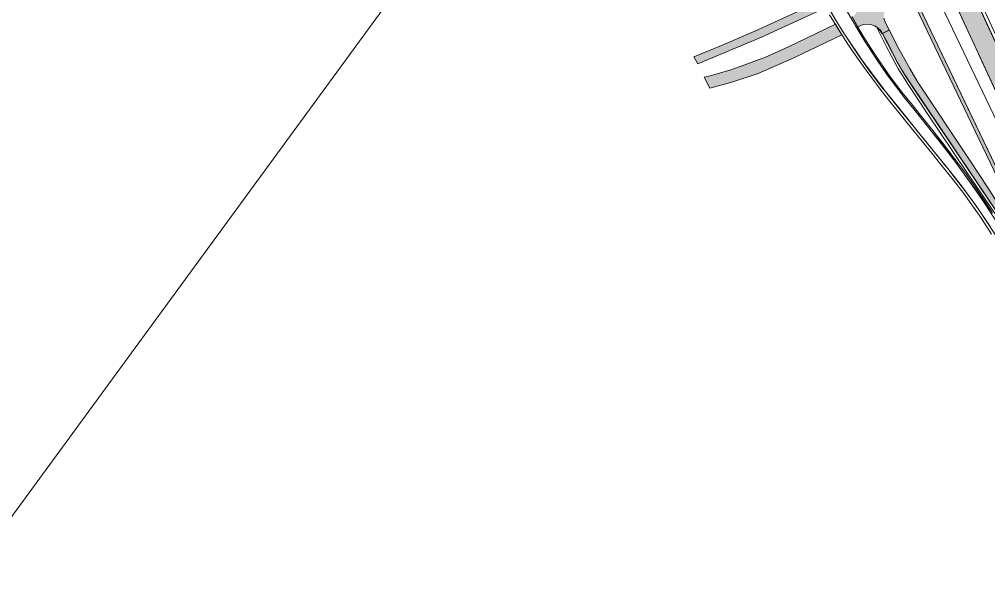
# Model space of a CAD drawing. Extents: x 2356431 to 2371438, y 6972864 to 6982525.
# Drawn here: x 2370011.2 to 2370140, y 6980206.1 to 6980280.6 of the extents above; entities that cross this region are included whole.
import ezdxf

# ---------------------------------------------------------------- set-up
doc = ezdxf.new("R2010")
doc.units = 0
doc.header["$LTSCALE"] = 5.6
for name, color, linetype, lineweight in [('1', 7, 'Continuous', 25), ('10', 7, 'Continuous', 13), ('11', 7, 'Continuous', 13), ('12', 7, 'Continuous', 13), ('13', 7, 'Continuous', 13), ('9', 7, 'Continuous', 13)]:
    doc.layers.add(name, color=color, linetype=linetype, lineweight=lineweight)

msp = doc.modelspace()

# ---------------------------------------------------------------- hatches: boundary and pattern name
at = {"layer": '10'}
for points in [[(2370151.677, 6980248.04), (2370134.469, 6980285.321), (2370136.92, 6980286.456), (2370155.083, 6980247.096)], [(2370147.168, 6980247.199), (2370129.969, 6980283.148), (2370130.4, 6980283.359), (2370147.563, 6980247.393)]]:
    msp.add_hatch(color=256, dxfattribs=at).paths.add_polyline_path(points)
at = {"layer": '11'}
msp.add_hatch(color=256, dxfattribs=at).paths.add_polyline_path([(2370151.823, 6980237.729), (2370151.232, 6980237.531), (2370149.114, 6980241.493), (2370147.604, 6980244.23), (2370145.831, 6980247.363), (2370144.018, 6980250.496), (2370142.935, 6980252.268), (2370142.103, 6980253.641), (2370129.494, 6980272.402), (2370128.532, 6980273.898), (2370127.817, 6980275.145), (2370126.691, 6980277.411), (2370126.003, 6980278.704), (2370126.887, 6980279.164), (2370128.153, 6980276.672), (2370129.612, 6980274.025), (2370130.608, 6980272.356), (2370137.585, 6980261.876), (2370140.04, 6980258.141), (2370141.85, 6980255.254), (2370143.084, 6980253.247), (2370144.888, 6980250.254), (2370146.779, 6980246.981), (2370149.776, 6980241.64)])
at = {"layer": '9'}
for points in [[(2370126.003, 6980278.704), (2370125.763, 6980279.085), (2370125.38, 6980279.461), (2370124.938, 6980279.731), (2370124.434, 6980279.898), (2370123.973, 6980279.934), (2370123.476, 6980279.879), (2370123.198, 6980279.788), (2370123.024, 6980279.709), (2370122.712, 6980279.559), (2370121.94, 6980280.912), (2370122.161, 6980281.044), (2370122.377, 6980281.244), (2370122.543, 6980281.506), (2370122.652, 6980281.805), (2370122.685, 6980282.176), (2370122.6, 6980282.544), (2370122.432, 6980282.871), (2370122.222, 6980283.124), (2370121.915, 6980283.302), (2370121.448, 6980283.41), (2370121.115, 6980283.39), (2370120.807, 6980283.275), (2370120.699, 6980283.222), (2370120.205, 6980284.2), (2370120.417, 6980284.28), (2370120.646, 6980284.395), (2370120.819, 6980284.514), (2370121.051, 6980284.708), (2370121.238, 6980284.912), (2370121.328, 6980285.039), (2370121.416, 6980285.173), (2370121.46, 6980285.254), (2370125.191, 6980286.565), (2370126.472, 6980287.166), (2370128.583, 6980282.974), (2370126.897, 6980282.173), (2370126.601, 6980281.981), (2370126.351, 6980281.722), (2370126.223, 6980281.443), (2370126.135, 6980281.101), (2370126.152, 6980280.734), (2370126.281, 6980280.343), (2370126.876, 6980279.157)], [(2370101.441, 6980274.649), (2370109.877, 6980278.19), (2370118.407, 6980282.123), (2370117.848, 6980283.056), (2370113.172, 6980280.907), (2370109.025, 6980278.985), (2370104.559, 6980277.075), (2370100.898, 6980275.595)], [(2370103.013, 6980271.407), (2370105.97, 6980272.244), (2370109.458, 6980273.386), (2370114.207, 6980275.463), (2370120.565, 6980278.524), (2370119.728, 6980279.919), (2370113.503, 6980276.922), (2370110.45, 6980275.562), (2370107.699, 6980274.511), (2370105.827, 6980273.848), (2370103.062, 6980273.086), (2370102.264, 6980272.891)]]:
    msp.add_hatch(color=256, dxfattribs=at).paths.add_polyline_path(points)

# ---------------------------------------------------------------- linework, layer by layer
at = {"layer": '1', "lineweight": 13}
msp.add_lwpolyline([(2369855.033, 6980141.088), (2370017.862, 6980379.583), (2370022.31, 6980590.536), (2370099.424, 6980609.051), (2370119.624, 6980364.065), (2369916.007, 6980085.895)], close=True, dxfattribs=at)
at = {"layer": '10'}
for points in [[(2370151.677, 6980248.04), (2370134.469, 6980285.321), (2370136.92, 6980286.456), (2370155.083, 6980247.096)], [(2370159.458, 6980237.743), (2370136.913, 6980286.479), (2370137.309, 6980286.673), (2370159.84, 6980237.932)], [(2370214.987, 6980112.956), (2370132.81, 6980284.523), (2370134.438, 6980285.294), (2370139.366, 6980274.668), (2370157.698, 6980234.978), (2370166.956, 6980215.774), (2370215.658, 6980113.905)], [(2370154.734, 6980238.744), (2370132.809, 6980284.522), (2370130.375, 6980283.35), (2370152.298, 6980237.578)], [(2370147.168, 6980247.199), (2370129.969, 6980283.148), (2370130.4, 6980283.359), (2370147.563, 6980247.393)]]:
    msp.add_lwpolyline(points, close=True, dxfattribs=at)
msp.add_lwpolyline([(2370141.477, 6980254), (2370137.252, 6980260.183), (2370131.889, 6980268.159), (2370129.409, 6980271.901), (2370128.034, 6980274.073), (2370126.445, 6980277.113), (2370125.264, 6980279.421), (2370125.643, 6980279.085), (2370125.935, 6980278.635), (2370125.974, 6980278.654), (2370127.947, 6980274.877), (2370129.049, 6980273.021), (2370130.783, 6980270.409), (2370137.01, 6980261.163), (2370140.499, 6980255.989)], dxfattribs=at)
at = {"layer": '11'}
msp.add_lwpolyline([(2370151.823, 6980237.729), (2370151.232, 6980237.531), (2370149.114, 6980241.493), (2370147.604, 6980244.23), (2370145.831, 6980247.363), (2370144.018, 6980250.496), (2370142.935, 6980252.268), (2370142.103, 6980253.641), (2370129.494, 6980272.402), (2370128.532, 6980273.898), (2370127.817, 6980275.145), (2370126.691, 6980277.411), (2370126.003, 6980278.704), (2370126.887, 6980279.164), (2370128.153, 6980276.672), (2370129.612, 6980274.025), (2370130.608, 6980272.356), (2370137.585, 6980261.876), (2370140.04, 6980258.141), (2370141.85, 6980255.254), (2370143.084, 6980253.247), (2370144.888, 6980250.254), (2370146.779, 6980246.981), (2370149.776, 6980241.64)], close=True, dxfattribs=at)
at = {"layer": '12'}
for points in [[(2370118.669, 6980282.394), (2370119.938, 6980280.25), (2370121.007, 6980278.478), (2370121.788, 6980277.344), (2370122.718, 6980275.989), (2370123.389, 6980275.02), (2370124.78, 6980273.105), (2370126.972, 6980270.231), (2370128.69, 6980268.095), (2370130.568, 6980265.783), (2370132.666, 6980263.197), (2370134.777, 6980260.6), (2370135.672, 6980259.456), (2370136.953, 6980257.833), (2370138.528, 6980255.626), (2370139.86, 6980253.652), (2370140.956, 6980251.956)], [(2370140.5, 6980251.996), (2370139.14, 6980254.109), (2370138.1, 6980255.607), (2370136.799, 6980257.413), (2370135.437, 6980259.195), (2370133.727, 6980261.326), (2370132.552, 6980262.774), (2370129.81, 6980266.145), (2370128.098, 6980268.254), (2370126.972, 6980269.661), (2370125.824, 6980271.114), (2370124.45, 6980272.961), (2370123.327, 6980274.502), (2370122.363, 6980275.865), (2370121.487, 6980277.157), (2370120.438, 6980278.74), (2370118.958, 6980281.17)], [(2370121.604, 6980281.141), (2370122.376, 6980279.793), (2370123.275, 6980278.265), (2370123.357, 6980278.131), (2370123.56, 6980277.799), (2370123.936, 6980277.2), (2370125.206, 6980275.259), (2370126.627, 6980273.179), (2370127.836, 6980271.577), (2370128.981, 6980270.105), (2370130.413, 6980268.321), (2370132.659, 6980265.545), (2370133.577, 6980264.406), (2370134.891, 6980262.692), (2370136.429, 6980260.614), (2370137.491, 6980259.14), (2370139.101, 6980256.846), (2370140.163, 6980255.262)], [(2370140.63, 6980254.855), (2370139.512, 6980256.556), (2370138.104, 6980258.604), (2370136.921, 6980260.268), (2370135.545, 6980262.139), (2370134.202, 6980263.889), (2370132.679, 6980265.781), (2370131.381, 6980267.413), (2370129.837, 6980269.343), (2370128.572, 6980270.91), (2370127.064, 6980272.902), (2370125.861, 6980274.607), (2370124.532, 6980276.595), (2370123.435, 6980278.349), (2370122.659, 6980279.632), (2370121.903, 6980280.966)]]:
    msp.add_lwpolyline(points, dxfattribs=at)
at = {"layer": '13'}
for points in [[(2370117.722, 6980283.967), (2370120.685, 6980278.998), (2370122.854, 6980275.722), (2370124.365, 6980273.599), (2370125.876, 6980271.58), (2370127.034, 6980270.166), (2370128.853, 6980267.905), (2370130.432, 6980265.955), (2370132.351, 6980263.612), (2370134.853, 6980260.504), (2370136.52, 6980258.432), (2370138.329, 6980255.938), (2370140.304, 6980253.036)], [(2370141.204, 6980253.622), (2370139.726, 6980255.885), (2370138.73, 6980257.365), (2370137.31, 6980259.385), (2370135.739, 6980261.532), (2370133.937, 6980263.881), (2370131.246, 6980267.257), (2370128.645, 6980270.511), (2370125.87, 6980274.288), (2370123.687, 6980277.571), (2370121.285, 6980281.637)]]:
    msp.add_lwpolyline(points, dxfattribs=at)
at = {"layer": '9'}
for points in [[(2370101.441, 6980274.649), (2370109.877, 6980278.19), (2370118.407, 6980282.123), (2370117.848, 6980283.056), (2370113.172, 6980280.907), (2370109.025, 6980278.985), (2370104.559, 6980277.075), (2370100.898, 6980275.595)], [(2370103.013, 6980271.407), (2370105.97, 6980272.244), (2370109.458, 6980273.386), (2370114.207, 6980275.463), (2370120.565, 6980278.524), (2370119.728, 6980279.919), (2370113.503, 6980276.922), (2370110.45, 6980275.562), (2370107.699, 6980274.511), (2370105.827, 6980273.848), (2370103.062, 6980273.086), (2370102.264, 6980272.891)]]:
    msp.add_lwpolyline(points, close=True, dxfattribs=at)
msp.add_lwpolyline([(2370126.152, 6980280.734), (2370126.281, 6980280.343), (2370126.876, 6980279.157), (2370126.003, 6980278.704), (2370125.763, 6980279.085), (2370125.38, 6980279.461), (2370124.938, 6980279.731), (2370124.434, 6980279.898), (2370123.973, 6980279.934), (2370123.476, 6980279.879), (2370123.198, 6980279.788), (2370123.024, 6980279.709), (2370122.712, 6980279.559), (2370121.94, 6980280.912)], dxfattribs=at)

doc.saveas('drawing.dxf')
